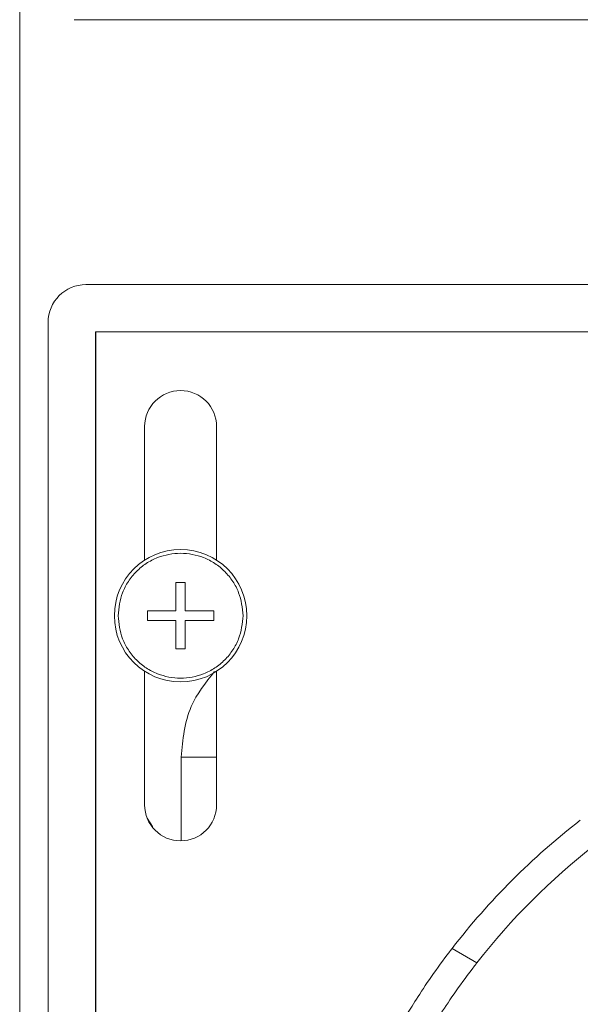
# Model space of a CAD drawing. Header units: millimetres. Extents: x 40090 to 187415, y -53271 to 40260.
# Tile 392 of 406: x 141703 to 141733, y 33687 to 33739. Entities that reach past the tile are written whole.
import ezdxf

# ---------------------------------------------------------------- set-up
doc = ezdxf.new("R2010")
doc.units = ezdxf.units.MM
doc.layers.add('AVM_projekce', color=240, linetype='Continuous')

# ---------------------------------------------------------------- blocks, each defined once
blk = doc.blocks.new('SB885ix-top')
at = {"linetype": 'Continuous', "lineweight": 15}
for p, q in [((-48.928, -99.102), (-48.928, -223.967)), ((43.418, -99.996), (-46.048, -99.996)), ((42.768, -113.996), (-45.428, -113.996)), ((-47.428, -115.995), (-47.428, -210.492)), ((-44.928, -116.495), (42.268, -116.495)), ((-44.928, -116.495), (-44.928, -209.992)), ((-44.898, -193.492), (-44.898, -116.495)), ((-42.328, -128.556), (-42.328, -121.495)), ((-38.528, -121.495), (-38.528, -128.556)), ((-40.678, -129.745), (-40.178, -129.745)), ((-40.678, -129.745), (-40.678, -131.245)), ((-40.178, -131.245), (-40.178, -129.745)), ((-40.678, -131.245), (-42.178, -131.245)), ((-42.178, -131.745), (-42.178, -131.245)), ((-38.678, -131.245), (-40.178, -131.245)), ((-38.678, -131.245), (-38.678, -131.745)), ((-42.178, -131.745), (-40.678, -131.745)), ((-40.678, -131.745), (-40.678, -133.245)), ((-40.178, -133.245), (-40.178, -131.745)), ((-40.178, -131.745), (-38.678, -131.745)), ((-40.178, -133.245), (-40.678, -133.245)), ((-42.328, -141.494), (-42.328, -134.434)), ((-38.528, -134.434), (-38.528, -141.494)), ((-40.398, -143.394), (-40.398, -138.971)), ((-40.398, -138.971), (-38.528, -138.971)), ((-44.928, -142.776), (-44.898, -142.688)), ((-24.774, -149.838), (-26.085, -149.081))]:
    blk.add_line(p, q, dxfattribs=at)
at = {"linetype": 'Continuous', "lineweight": 15, "flags": 128}
blk.add_lwpolyline([(-42.198, -142.187), (-41.92, -142.632), (-41.891, -142.707)], dxfattribs=at)
at = {"linetype": 'Continuous', "lineweight": 15}
blk.add_circle((-40.428, -131.495), 3.5, dxfattribs=at)
for centre, radius, start, end in [((-45.428, -115.995), 2, 90, 180), ((-40.428, -121.495), 1.9, 0, 180), ((-40.428, -141.494), 1.9, 180, 0), ((3.6, -171.993), 37.499, 127.6623, 142.3377), ((3.6, -171.993), 35.999, 127.9836, 142.0164)]:
    blk.add_arc(centre, radius, start, end, dxfattribs=at)
for points, knots in [([(-43.728, -131.495), (-43.684, -131.08), (-43.616, -130.439), (-43.205, -129.67), (-42.778, -129.146), (-42.253, -128.716), (-41.484, -128.319), (-40.428, -128.115), (-39.373, -128.319), (-38.604, -128.716), (-38.079, -129.145), (-37.652, -129.67), (-37.241, -130.439), (-37.173, -131.08), (-37.129, -131.495)], [0, 0, 0, 0, 0.1197214, 0.1848349, 0.2500001, 0.3151131, 0.3802786, 0.5, 0.6197214, 0.6848348, 0.7499999, 0.8151136, 0.8802786, 1, 1, 1, 1]), ([(-37.129, -131.495), (-37.173, -131.91), (-37.241, -132.55), (-37.652, -133.32), (-38.078, -133.844), (-38.604, -134.273), (-39.373, -134.671), (-40.428, -134.875), (-41.484, -134.671), (-42.253, -134.273), (-42.778, -133.844), (-43.205, -133.32), (-43.616, -132.551), (-43.684, -131.91), (-43.728, -131.495)], [0, 0, 0, 0, 0.119722, 0.184835, 0.25, 0.315113, 0.380279, 0.5, 0.619722, 0.684835, 0.75, 0.815113, 0.880278, 1, 1, 1, 1]), ([(-40.398, -138.971), (-40.311, -138.04), (-40.153, -136.353), (-39.102, -135.035), (-38.631, -134.444)], [0, 0, 0, 0, 0.551294, 1, 1, 1, 1]), ([(-28.535, -152.667), (-28.364, -152.387), (-28.023, -151.827), (-27.202, -150.587), (-26.509, -149.633), (-26.127, -149.137), (-26.085, -149.081)], [0, 0, 0, 0, 0.3201899, 0.6404053, 0.9599794, 1, 1, 1, 1]), ([(-27.236, -153.417), (-27.065, -153.137), (-26.723, -152.577), (-25.899, -151.34), (-25.202, -150.389), (-24.817, -149.894), (-24.774, -149.838)], [0, 0, 0, 0, 0.320029, 0.640081, 0.959439, 1, 1, 1, 1])]:
    blk.add_open_spline(points, degree=3, knots=knots, dxfattribs=at)

msp = doc.modelspace()

# ---------------------------------------------------------------- block references
at = {"layer": 'AVM_projekce'}
msp.add_blockref('SB885ix-top', (141752.126, 33838.8), dxfattribs=at)

doc.saveas('drawing.dxf')
